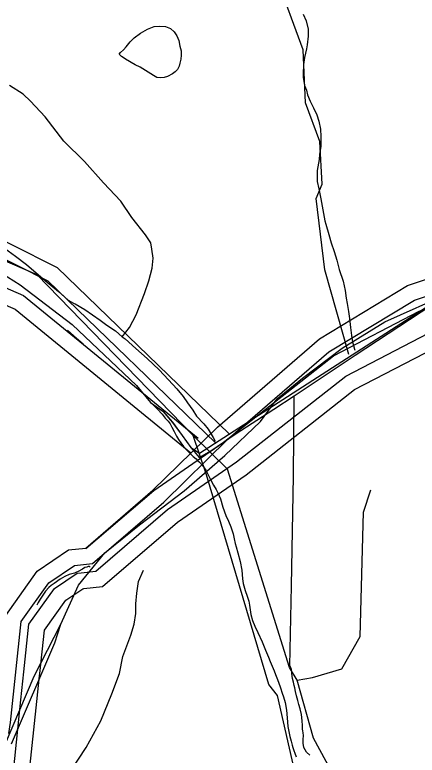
# Model space of a CAD drawing. Extents: x 2169602 to 2449496, y 721995 to 810662.
# Drawn here: x 2399749 to 2401396, y 775723 to 778752 of the extents above; entities that cross this region are included whole.
import ezdxf

# ---------------------------------------------------------------- set-up
doc = ezdxf.new("R2010")
doc.units = 0
doc.layers.add('Default', color=7, linetype='Continuous')

msp = doc.modelspace()

# ---------------------------------------------------------------- linework, layer by layer
at = {"layer": 'Default'}
for p, q in [((2400021.5, 776469.7), (2400080.5, 776476.3)), ((2400028.9, 776404.5), (2400031.3, 776404.8)), ((2400031.3, 776404.8), (2400107.9, 776413.3)), ((2399786.6, 776064.9), (2399807.5, 776258.8)), ((2399851.8, 776057.8), (2399870.9, 776234.8)), ((2399774.2, 775950.5), (2399786.6, 776064.9)), ((2399839.4, 775943.6), (2399850.8, 776048.2)), ((2399850.8, 776048.2), (2399851.8, 776057.8))]:
    msp.add_line(p, q, dxfattribs=at)
for points in [[(2401115.7, 777361.7), (2401017.8, 777708.2), (2400982.9, 778000.8), (2401006.9, 778059.4), (2400997.9, 778233.5), (2400938.8, 778392.1), (2400928.8, 778608.8), (2400818.9, 778909.6), (2400718.8, 779039.6), (2400574.9, 779423), (2400306.9, 779713.9), (2400271, 780105), (2400229, 780230.5), (2400044, 780578.7), (2399948.8, 781177.6), (2399964, 781443.1), (2400095.9, 781686.4), (2400468.9, 781878.9), (2401158.9, 782150.2)], [(2400551.1, 776968), (2400650.3, 777036.1), (2400808.4, 777139.1), (2400892.1, 777193.5), (2401141.4, 777360.1), (2401455.6, 777565.1), (2401650.2, 777695.7), (2401717.4, 777743), (2401726.7, 777749.6), (2402131.8, 778014.6), (2402670.7, 778368.9), (2403201.2, 778721.7), (2403707.3, 779055.8), (2403747.6, 779082.6), (2403867, 779161.3)], [(2400928.8, 778754.7), (2400941.1, 778726.6), (2400949.5, 778692.8), (2400949.1, 778680.7), (2400949.5, 778664.8), (2400945.6, 778628.9), (2400942.1, 778612.8), (2400933.9, 778576.7), (2400930.2, 778548.9), (2400928.6, 778508.6), (2400928.4, 778494.8), (2400934.5, 778462.7), (2400942.7, 778442.8), (2400946.8, 778424.7), (2400957.1, 778398.8), (2400971, 778371.1), (2400985.6, 778343), (2400993.6, 778317.1), (2400999.3, 778283.3), (2401001.6, 778253.3), (2401001.8, 778213.2), (2400996.1, 778181.2), (2400994.4, 778159.1), (2400986.8, 778115.3), (2400986.4, 778093.4), (2400986.6, 778069.1), (2400993.2, 778039.3), (2401001, 777999.1), (2401009.4, 777953.3), (2401017.4, 777909.4), (2401021.9, 777895.4), (2401034, 777853.4), (2401044, 777819.4), (2401056.5, 777783.9), (2401066.6, 777747.8), (2401076.8, 777709.8), (2401093, 777661.9), (2401101.2, 777623.8), (2401105.3, 777592), (2401109.7, 777570.2), (2401114.2, 777537.9), (2401118.1, 777510.1), (2401122.4, 777472.1), (2401126.3, 777440.3), (2401130.6, 777414.1), (2401138.6, 777384.1), (2401140, 777380.1)], [(2400262.7, 778537.1), (2400242.4, 778547.1), (2400202.4, 778570.6), (2400192.4, 778576.6), (2400186.4, 778580.7), (2400176.6, 778590.7), (2400182.1, 778596.8), (2400194.4, 778608.7), (2400204.5, 778620.6), (2400221.9, 778640.7), (2400237.7, 778656.9), (2400263.5, 778676.9), (2400291.8, 778693.3), (2400319.7, 778703.3), (2400339.8, 778705.6), (2400365.8, 778703.7), (2400385.7, 778695.8), (2400401.5, 778681.6), (2400412.2, 778665.8), (2400420, 778646), (2400423.9, 778623.9), (2400430.2, 778603.9), (2400430.2, 778586), (2400428.6, 778570), (2400424.5, 778554), (2400422.4, 778541.8), (2400414.6, 778528), (2400404.8, 778517.7), (2400394.8, 778509.9), (2400374.7, 778499.5), (2400360.9, 778495.5), (2400347, 778493.6), (2400330.6, 778495.6), (2400316.6, 778503.4), (2400262.7, 778537.1)], [(2400188.8, 777434.8), (2400218.5, 777472.9), (2400246.2, 777525.1), (2400279.8, 777611.3), (2400297.4, 777663.4), (2400311.2, 777715.6), (2400314.9, 777755.7), (2400310.6, 777793.6), (2400306.3, 777819.4), (2400284.3, 777851.1), (2400227.9, 777923), (2400183.6, 777988.9), (2400112.9, 778064.4), (2400034.4, 778151.8), (2399950.1, 778235.1), (2399873.6, 778334.7), (2399813.3, 778398.6), (2399783.2, 778426.3), (2399727.4, 778461.8)], [(2397023.6, 776683.6), (2397298.7, 776919.8), (2397562.3, 777178.4), (2397980, 777538.9), (2398340.3, 777757.9), (2399034.1, 777990.3), (2399350.7, 777983.6), (2399542.7, 777909.5), (2399923.2, 777717.4), (2400625.9, 777038.4)], [(2399248.4, 777953.5), (2399272.2, 777951.5), (2399322.2, 777948), (2399378.2, 777942.3), (2399442.2, 777930.6), (2399477.8, 777920.8), (2399526.4, 777900.9), (2399578.3, 777871.1), (2399628.6, 777845.7), (2399684.5, 777814.1), (2399722.9, 777786.4), (2399752.8, 777764.4), (2399797.3, 777730.5), (2399837.1, 777696.9), (2399873.4, 777665.1), (2399927.9, 777619.5), (2399967.9, 777583.9), (2399989.7, 777571.6), (2399995.8, 777569.9), (2400036.4, 777545.9), (2400098.3, 777502.4), (2400126.4, 777482.4), (2400160.9, 777458.9), (2400188.8, 777434.8)], [(2397024.4, 776681.8), (2397301.7, 776919.5), (2397585.3, 777114.9), (2398037.4, 777469.7), (2398388.1, 777652.1), (2399082.6, 777921.8), (2399224.4, 777914.8), (2399455.8, 777854.3), (2399839.9, 777688.8), (2400478.8, 777030.8)], [(2397051, 776620.6), (2397343.1, 776871.4), (2397606.8, 777130.1), (2398018.7, 777485.6), (2398368.1, 777698), (2399044.1, 777924.5), (2399337.8, 777918.2), (2399516, 777849.4), (2399884.8, 777663.3), (2400569.8, 777001.4)], [(2400039.4, 776570.7), (2400314.5, 776807), (2400578.2, 777065.6), (2400995.8, 777426), (2401356.2, 777645), (2402049.9, 777877.5), (2402366.5, 777870.8), (2402558.5, 777796.6), (2402939.1, 777604.6), (2403641.8, 776925.6)], [(2397064.7, 776589.1), (2397358.8, 776841.7), (2397640.7, 777035.9), (2398087.9, 777387), (2398425.7, 777562.6), (2399095.6, 777822.8), (2399206.3, 777817.4), (2399420.6, 777761.2), (2399785.2, 777604.2), (2400500.1, 777019.4)], [(2400040.2, 776569), (2400317.5, 776806.6), (2400601.2, 777002), (2401053.2, 777356.9), (2401404, 777539.2), (2402098.4, 777809), (2402240.2, 777802), (2402471.6, 777741.4), (2402855.7, 777576), (2403494.7, 776918)], [(2400066.8, 776507.7), (2400358.9, 776758.6), (2400622.6, 777017.2), (2401034.5, 777372.8), (2401384, 777585.1), (2402060, 777811.6), (2402353.6, 777805.4), (2402531.8, 777736.6), (2402900.6, 777550.5), (2403585.7, 776888.6)], [(2399588, 777762.1), (2399771.9, 777646.9), (2399983.9, 777485.3), (2400247.2, 777234.8), (2400304.8, 777166.3), (2400354.4, 777129.9), (2400395.2, 777084.7), (2400434.4, 777030.8), (2400469.5, 776981.3), (2400505.6, 776958.8)], [(2399588, 777762.1), (2399771.9, 777646.9), (2399983.9, 777485.3), (2400247.2, 777234.8), (2400304.8, 777166.3)], [(2399588, 777762.1), (2399771.9, 777646.9), (2399983.9, 777485.3), (2400247.2, 777234.8), (2400304.8, 777166.3), (2400354.4, 777129.9), (2400395.2, 777084.7), (2400434.4, 777030.8), (2400469.5, 776981.3), (2400505.6, 776958.8), (2401650.2, 777695.7), (2401717.4, 777743)], [(2397092, 776526.1), (2397398.9, 776789.7), (2397679.6, 776983), (2398123.6, 777331.6), (2398452.8, 777502.7), (2399106.4, 777756.6), (2399196.3, 777752.2), (2399399.2, 777699), (2399750.8, 777547.6), (2400469.1, 776960)], [(2400505.6, 776958.8), (2401650.2, 777695.7), (2401717.4, 777743)], [(2400080.5, 776476.3), (2400374.6, 776728.9), (2400656.5, 776923.1), (2401103.7, 777274.2), (2401441.6, 777449.7), (2402111.5, 777710), (2402222.1, 777704.5), (2402436.4, 777648.4), (2402801.1, 777491.4), (2403515.9, 776906.6)], [(2400107.9, 776413.3), (2400414.7, 776676.8), (2400695.4, 776870.2), (2401139.4, 777218.8), (2401468.6, 777389.9), (2402122.2, 777643.7), (2402212.1, 777639.3), (2402415, 777586.2), (2402766.6, 777434.7), (2403484.9, 776847.2)], [(2399711.5, 775771.9), (2399828.9, 776047.3), (2399937.5, 776258.9), (2400010.3, 776418.5), (2400117.5, 776550.5), (2400260.2, 776665.7), (2400442.7, 776804.6), (2400608, 776948.6), (2400754.4, 777088.2), (2400822.1, 777181.5), (2400926.7, 777265.9), (2401088.7, 777387.9), (2401262.7, 777496.3), (2401531.8, 777615.7)], [(2399711.5, 775771.9), (2399828.9, 776047.3), (2399937.5, 776258.9), (2400010.3, 776418.5), (2400117.5, 776550.5), (2400260.2, 776665.7), (2400442.7, 776804.6), (2400608, 776948.6), (2400754.4, 777088.2), (2400822.1, 777181.5), (2400926.7, 777265.9), (2401088.7, 777387.9), (2401262.7, 777496.3), (2401531.8, 777615.7)], [(2399735.3, 775770.3), (2399913.1, 776183.2), (2399937.5, 776258.9), (2400010.3, 776418.5), (2400117.5, 776550.5), (2400260.2, 776665.7), (2400442.7, 776804.6), (2400608, 776948.6), (2400754.4, 777088.2), (2400822.1, 777181.5), (2400926.7, 777266), (2401088.7, 777387.9), (2401262.7, 777496.4), (2401531.8, 777615.7)], [(2400955.7, 775723.3), (2400942.2, 775736.3), (2400931.7, 775754.7), (2400928.7, 775772.6), (2400929.7, 775788.1), (2400930.2, 775804.6), (2400929.2, 775814.4), (2400927.7, 775823.5), (2400926.7, 775830.2), (2400925.9, 775844.4), (2400924.9, 775864.4), (2400921.7, 775889.3), (2400916.7, 775912.4), (2400911.7, 775930.1), (2400906.7, 775947.6), (2400902.2, 775965.6), (2400898.2, 775983.8), (2400894.9, 775998.8), (2400892.7, 776009.1), (2400889.7, 776021.9), (2400885.9, 776037.6), (2400883.2, 776057.3), (2400881.4, 776073.3), (2400876.2, 776087.5), (2400874.7, 776089.5), (2400881.9, 776415.5), (2400888.9, 776864.6), (2400892.2, 777193.5), (2401141.4, 777360.1), (2401455.7, 777565.1)], [(2400955.7, 775723.3), (2400942.2, 775736.3), (2400931.7, 775754.7), (2400928.7, 775772.6), (2400929.7, 775788.1), (2400930.2, 775804.6), (2400929.2, 775814.4), (2400927.7, 775823.5), (2400926.7, 775830.2), (2400925.9, 775844.4), (2400924.9, 775864.4), (2400921.7, 775889.3), (2400916.7, 775912.4), (2400911.7, 775930.1), (2400906.7, 775947.6), (2400902.2, 775965.6), (2400898.2, 775983.8), (2400894.9, 775998.8), (2400892.7, 776009.1), (2400889.7, 776021.9), (2400885.9, 776037.6), (2400883.2, 776057.3), (2400881.4, 776073.3), (2400876.2, 776087.5), (2400874.7, 776089.5), (2400881.9, 776415.5), (2400888.9, 776864.6), (2400892.2, 777193.5), (2401141.4, 777360.1), (2401455.7, 777565.1)], [(2399964.6, 777461.2), (2400002.3, 777429.1), (2400029.4, 777406)], [(2400188.8, 777434.8), (2400200.7, 777426.9), (2400244.9, 777387.4), (2400291.1, 777345.5), (2400339.7, 777299.6), (2400377.8, 777258.2), (2400411.7, 777222.2), (2400437.9, 777190.3), (2400456.1, 777164.4), (2400477.9, 777134.7), (2400492.6, 777110.6), (2400522.6, 777078.9), (2400540.6, 777057.1), (2400560.9, 777023.2), (2400569.6, 777008.4)], [(2400304.8, 777166.3), (2400354.4, 777130), (2400395.2, 777084.8), (2400434.4, 777030.8), (2400469.5, 776981.3), (2400504.3, 776940.5), (2400551.1, 776968)], [(2400304.8, 777166.3), (2400317.3, 777154.5), (2400333.3, 777138.3), (2400351.6, 777118.3), (2400365.1, 777102.5), (2400376.4, 777089), (2400384.4, 777078.4), (2400392.4, 777065), (2400401.6, 777046.9), (2400411.2, 777028.5), (2400419.2, 777014.1), (2400428.3, 777000.9), (2400440, 776986.5), (2400454.7, 776969.8), (2400468.2, 776955.6), (2400479.3, 776945), (2400491, 776935), (2400496.1, 776930.1), (2400504.7, 776922), (2400517.9, 776907.7), (2400530.6, 776889.6), (2400540.8, 776870.3), (2400551.9, 776848.3), (2400562.6, 776828.1), (2400572.6, 776810.2), (2400580.2, 776796.7), (2400590.3, 776771.9), (2400601.1, 776738.4), (2400613, 776704.4), (2400623.3, 776680.4), (2400632.9, 776657), (2400642.1, 776629.3), (2400647.3, 776608.1), (2400651.2, 776589.2), (2400654.4, 776575.8), (2400661.8, 776550.6), (2400670.8, 776515.6), (2400677.6, 776479.9), (2400679.5, 776462.4), (2400680.9, 776444.9), (2400684.2, 776425.2), (2400692, 776397.2), (2400700.6, 776373.3), (2400706.9, 776353.2), (2400709.6, 776337.3), (2400711.8, 776318.2), (2400714.9, 776298.9), (2400721.7, 776274.4), (2400731.1, 776251.2), (2400743.6, 776224.6), (2400760.9, 776186.4), (2400775.2, 776153.3), (2400787.5, 776124.2), (2400794.7, 776107.1), (2400802.7, 776087.6), (2400810.5, 776068.3), (2400816, 776054), (2400821.1, 776039.4), (2400827.5, 776022.4), (2400835.9, 775998.3), (2400843.1, 775977.3), (2400849.2, 775961.6), (2400855.4, 775938.8), (2400860.5, 775908.1), (2400864, 775876.6), (2400865.2, 775858.2), (2400866.9, 775840.4), (2400869.9, 775820.7), (2400874.7, 775799.4), (2400879.6, 775780.4), (2400883.9, 775764.7), (2400886.8, 775754.9), (2400890.7, 775743.3), (2400895, 775731.5), (2400900.9, 775717.3)], [(2400824.3, 775967.5), (2400788.7, 776013), (2400533.9, 776870.2), (2400478.8, 777030.8)], [(2400904.8, 776030), (2400873.3, 776082), (2400620.1, 776893.8), (2400478.8, 777030.8)], [(2400904.8, 776030), (2400967.7, 776041), (2401087.8, 776076.2), (2401161.9, 776209.2), (2401175.8, 776717.3), (2401205.6, 776808.5)], [(2399712.5, 776294.9), (2399841.5, 776476.5), (2399969.7, 776563), (2400039.4, 776570.7)], [(2399775.9, 776270.9), (2399888.1, 776428.8), (2399993, 776499.6), (2400066.8, 776507.7)], [(2400057.6, 776492.5), (2400054.4, 776494.7), (2400050.1, 776494.6), (2400044.3, 776492.6), (2400036.3, 776490.6), (2400026.3, 776484.4), (2400008, 776474.5), (2400002.1, 776472.2), (2399994.3, 776468.1), (2399972.4, 776462.1), (2399954.5, 776454.2), (2399934.6, 776443.9), (2399910.6, 776425.6), (2399898.7, 776417.7), (2399888.5, 776409.9), (2399874.7, 776393.7), (2399852.8, 776361.3), (2399845, 776347.5), (2399839.5, 776337.4)], [(2399807.5, 776258.8), (2399911.4, 776404.9), (2400004.6, 776467.8), (2400021.5, 776469.7)], [(2399924.2, 775576.5), (2400041.3, 775754.4), (2400101.2, 775863.8), (2400146.5, 775975), (2400177.3, 776057.1), (2400191, 776127.2), (2400224.4, 776214.5), (2400238, 776259), (2400244.9, 776303.4), (2400244.9, 776342.8), (2400248.3, 776385.5), (2400255.1, 776433.4), (2400275.7, 776479.6)], [(2399870.9, 776234.8), (2399958, 776357.2), (2400027.9, 776404.4), (2400028.9, 776404.5)], [(2399724.5, 775811.5), (2399731.2, 775857.7), (2399775.9, 776270.9)], [(2406145.1, 772421.4), (2405909.7, 772825.6), (2405859.6, 772865.4), (2405579.3, 773372.5), (2404902.5, 774331.4), (2404694.3, 774573.5), (2403958.2, 775175.4), (2403518.8, 775482.3), (2403321.2, 775540.6), (2403116.9, 775508.6), (2402972.6, 775405.6), (2402889, 775278.5), (2402850.3, 775066.4), (2402797.7, 775009.2), (2402649, 774958.9), (2402032.8, 774954.5), (2401816.7, 774995), (2401639, 774971.7), (2401493.4, 774971.7), (2401420.7, 775031.6), (2401317.9, 775164.3), (2401075.2, 775602.4), (2400971.2, 775793.6), (2400904.8, 776030)], [(2399679.6, 775322.9), (2399743.8, 775657.2), (2399774.2, 775950.5)], [(2406002, 772341.2), (2405783.5, 772716.4), (2405731.9, 772757.4), (2405440.1, 773285.3), (2404773, 774230.4), (2404579.3, 774455.6), (2403859.2, 775044.5), (2403446.8, 775332.5), (2403310.2, 775372.8), (2403180.7, 775352.5), (2403092.8, 775289.8), (2403044.4, 775216.2), (2403003.1, 774990.3), (2402890.1, 774867.2), (2402672.5, 774793.7), (2401788.9, 774832), (2401450.6, 774821.8), (2401352.2, 774928.8), (2401218.4, 775076.7), (2400922.4, 775536.7), (2400824.3, 775967.5)], [(2399739.1, 775284.4), (2399808.8, 775647.6), (2399839.4, 775943.6)]]:
    msp.add_lwpolyline(points, dxfattribs=at)

doc.saveas('drawing.dxf')
